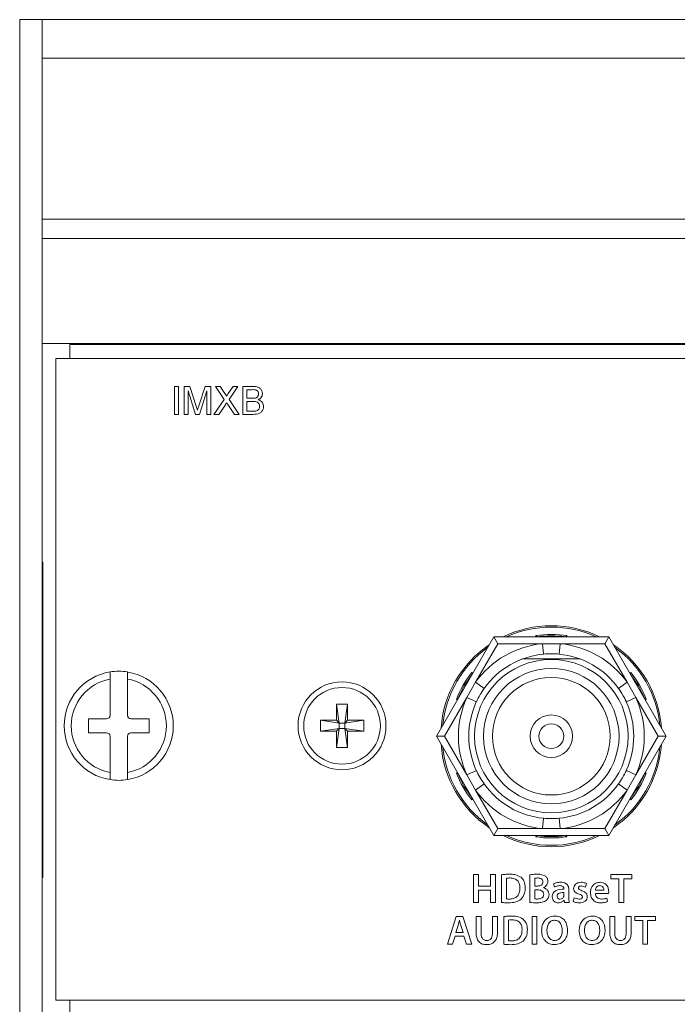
# Model space of a CAD drawing. Header units: millimetres. Extents: x 0 to 1118, y 0 to 864.
# Tile 294 of 372: x 746 to 758, y 715 to 733. Entities that reach past the tile are written whole.
import ezdxf

# ---------------------------------------------------------------- set-up
doc = ezdxf.new("R2010")
doc.units = ezdxf.units.MM

msp = doc.modelspace()

# ---------------------------------------------------------------- linework, layer by layer
at = {"color": 7, "linetype": 'Continuous', "lineweight": 15}
for p, q in [((746.439, 732.758), (746.039, 732.758)), ((746.039, 684.158), (746.039, 732.758)), ((746.439, 684.158), (746.439, 732.758)), ((746.439, 732.758), (819.689, 732.758)), ((746.439, 732.065), (819.689, 732.065)), ((746.439, 729.18), (819.689, 729.18)), ((746.439, 728.834), (819.689, 728.834)), ((819.689, 726.952), (746.439, 726.952)), ((746.939, 726.933), (819.189, 726.933)), ((746.689, 726.683), (746.689, 715.183)), ((819.439, 726.683), (746.689, 726.683)), ((748.811, 726.183), (748.882, 726.183)), ((748.811, 725.683), (748.811, 726.183)), ((748.882, 726.183), (748.882, 725.683)), ((748.984, 726.183), (749.09, 726.183)), ((748.984, 725.683), (748.984, 726.183)), ((749.09, 726.183), (749.202, 725.832)), ((749.249, 725.838), (749.36, 726.183)), ((749.36, 726.183), (749.465, 726.183)), ((749.465, 726.183), (749.465, 725.683)), ((749.545, 726.183), (749.63, 726.183)), ((749.704, 725.952), (749.545, 726.183)), ((749.63, 726.183), (749.717, 726.056)), ((749.776, 726.056), (749.863, 726.183)), ((749.949, 726.183), (749.79, 725.951)), ((749.863, 726.183), (749.949, 726.183)), ((750.036, 726.183), (750.223, 726.183)), ((750.036, 725.683), (750.036, 726.183)), ((750.201, 726.125), (750.106, 726.125)), ((750.106, 726.125), (750.106, 725.971)), ((749.187, 725.683), (749.055, 726.106)), ((749.055, 726.106), (749.055, 725.683)), ((749.395, 726.106), (749.261, 725.683)), ((749.395, 725.683), (749.395, 726.106)), ((749.519, 725.683), (749.704, 725.952)), ((749.79, 725.951), (749.974, 725.683)), ((750.106, 725.971), (750.209, 725.971)), ((749.724, 725.855), (749.605, 725.683)), ((749.889, 725.683), (749.768, 725.86)), ((750.106, 725.914), (750.106, 725.741)), ((750.216, 725.914), (750.106, 725.914)), ((748.882, 725.683), (748.811, 725.683)), ((749.055, 725.683), (748.984, 725.683)), ((749.261, 725.683), (749.187, 725.683)), ((749.465, 725.683), (749.395, 725.683)), ((749.605, 725.683), (749.519, 725.683)), ((749.974, 725.683), (749.889, 725.683)), ((750.223, 725.683), (750.036, 725.683)), ((750.106, 725.741), (750.224, 725.741)), ((746.452, 723.033), (746.439, 723.033)), ((746.452, 723.033), (746.452, 722.708)), ((746.452, 722.708), (746.452, 717.708)), ((753.506, 719.914), (754.535, 721.697)), ((754.607, 721.572), (754.208, 720.88)), ((754.535, 721.697), (754.607, 721.572)), ((754.535, 721.697), (756.594, 721.697)), ((755.407, 721.572), (754.607, 721.572)), ((755.314, 721.697), (755.314, 721.697)), ((755.424, 721.385), (755.407, 721.572)), ((755.722, 721.572), (755.407, 721.572)), ((755.722, 721.572), (755.705, 721.385)), ((756.521, 721.572), (755.722, 721.572)), ((755.814, 721.697), (755.814, 721.697)), ((756.521, 721.572), (756.594, 721.697)), ((756.921, 720.88), (756.521, 721.572)), ((756.594, 721.697), (757.623, 719.914)), ((755.05, 721.299), (756.079, 721.299)), ((747.658, 721.065), (747.658, 720.938)), ((747.971, 720.938), (747.971, 721.065)), ((754.146, 721.022), (754.146, 721.022)), ((756.983, 721.022), (756.983, 721.022)), ((747.658, 720.938), (747.658, 720.288)), ((747.971, 720.288), (747.971, 720.938)), ((754.208, 720.88), (754.05, 720.606)), ((754.361, 720.771), (754.208, 720.88)), ((756.921, 720.88), (756.768, 720.771)), ((757.079, 720.606), (756.921, 720.88)), ((751.716, 720.488), (751.913, 720.488)), ((751.716, 720.199), (751.716, 720.488)), ((751.716, 720.488), (751.765, 720.15)), ((751.913, 720.488), (751.864, 720.15)), ((751.913, 720.488), (751.913, 720.199)), ((754.05, 720.606), (753.651, 719.914)), ((753.896, 720.589), (753.896, 720.589)), ((754.221, 720.528), (754.05, 720.606)), ((757.079, 720.606), (756.908, 720.528)), ((757.478, 719.914), (757.079, 720.606)), ((757.233, 720.589), (757.233, 720.589)), ((747.596, 720.225), (747.271, 720.225)), ((747.271, 720.225), (747.271, 719.975)), ((748.358, 720.225), (748.033, 720.225)), ((748.358, 719.975), (748.358, 720.225)), ((751.427, 720.199), (751.716, 720.199)), ((751.427, 720.002), (751.427, 720.199)), ((751.427, 720.199), (751.765, 720.15)), ((751.716, 720.199), (751.765, 720.15)), ((751.765, 720.051), (751.765, 720.15)), ((751.765, 720.15), (751.864, 720.15)), ((752.202, 720.199), (751.864, 720.15)), ((751.864, 720.15), (751.913, 720.199)), ((751.864, 720.15), (751.864, 720.051)), ((751.913, 720.199), (752.202, 720.199)), ((752.202, 720.199), (752.202, 720.002)), ((747.271, 719.975), (747.596, 719.975)), ((748.033, 719.975), (748.358, 719.975)), ((751.427, 720.002), (751.765, 720.051)), ((751.716, 720.002), (751.427, 720.002)), ((751.765, 720.051), (751.716, 720.002)), ((751.716, 719.713), (751.765, 720.051)), ((751.716, 719.713), (751.716, 720.002)), ((751.864, 720.051), (751.765, 720.051)), ((751.913, 719.713), (751.864, 720.051)), ((751.913, 720.002), (751.864, 720.051)), ((752.202, 720.002), (751.864, 720.051)), ((752.202, 720.002), (751.913, 720.002)), ((751.913, 720.002), (751.913, 719.713)), ((747.658, 719.913), (747.658, 719.262)), ((747.971, 719.262), (747.971, 719.913)), ((754.535, 718.132), (753.506, 719.914)), ((753.506, 719.914), (753.651, 719.914)), ((753.651, 719.914), (754.05, 719.222)), ((757.623, 719.914), (756.594, 718.132)), ((757.079, 719.222), (757.478, 719.914)), ((757.478, 719.914), (757.623, 719.914)), ((751.913, 719.713), (751.716, 719.713)), ((747.658, 719.262), (747.658, 719.135)), ((747.971, 719.135), (747.971, 719.262)), ((753.896, 719.239), (753.896, 719.239)), ((754.221, 719.3), (754.05, 719.222)), ((757.079, 719.222), (756.908, 719.3)), ((757.233, 719.239), (757.233, 719.239)), ((754.05, 719.222), (754.208, 718.949)), ((754.361, 719.057), (754.208, 718.949)), ((756.921, 718.949), (756.768, 719.057)), ((756.921, 718.949), (757.079, 719.222)), ((754.208, 718.949), (754.607, 718.257)), ((756.521, 718.257), (756.921, 718.949)), ((754.146, 718.806), (754.146, 718.806)), ((756.983, 718.806), (756.983, 718.806)), ((755.424, 718.443), (755.407, 718.257)), ((755.722, 718.257), (755.705, 718.443)), ((754.535, 718.132), (754.607, 718.257)), ((754.607, 718.257), (755.407, 718.257)), ((755.407, 718.257), (755.722, 718.257)), ((755.722, 718.257), (756.521, 718.257)), ((756.521, 718.257), (756.594, 718.132)), ((756.594, 718.132), (754.535, 718.132)), ((755.314, 718.132), (755.314, 718.132)), ((755.814, 718.132), (755.814, 718.132)), ((746.452, 717.708), (746.452, 717.383)), ((746.439, 717.383), (746.452, 717.383)), ((754.172, 717.433), (754.172, 716.933)), ((754.26, 717.433), (754.172, 717.433)), ((754.26, 717.227), (754.26, 717.433)), ((754.562, 717.433), (754.474, 717.433)), ((754.474, 717.433), (754.474, 717.227)), ((754.562, 716.933), (754.562, 717.433)), ((754.673, 717.43), (754.673, 716.933)), ((754.761, 716.996), (754.761, 717.367)), ((755.181, 717.43), (755.181, 716.933)), ((755.269, 717.227), (755.269, 717.369)), ((757.005, 717.433), (756.63, 717.433)), ((756.63, 717.433), (756.63, 717.359)), ((756.63, 717.359), (756.772, 717.359)), ((756.772, 717.359), (756.772, 716.933)), ((756.861, 716.933), (756.861, 717.359)), ((756.861, 717.359), (757.005, 717.359)), ((757.005, 717.359), (757.005, 717.433)), ((754.474, 717.227), (754.26, 717.227)), ((754.26, 716.933), (754.26, 717.153)), ((754.26, 717.153), (754.474, 717.153)), ((754.474, 717.153), (754.474, 716.933)), ((755.316, 717.227), (755.269, 717.227)), ((755.269, 717.16), (755.314, 717.16)), ((755.269, 716.996), (755.269, 717.16)), ((755.423, 717.199), (755.423, 717.201)), ((755.604, 717.266), (755.621, 717.211)), ((755.789, 717.177), (755.789, 717.172)), ((755.88, 717.021), (755.88, 717.153)), ((756.176, 717.209), (756.194, 717.274)), ((756.505, 717.152), (756.353, 717.152)), ((755.791, 717.112), (755.791, 717.063)), ((755.795, 716.976), (755.797, 716.976)), ((755.797, 716.976), (755.803, 716.933)), ((755.971, 717.018), (755.954, 716.953)), ((756.353, 717.091), (756.59, 717.091)), ((756.572, 716.948), (756.559, 717.011)), ((754.172, 716.933), (754.26, 716.933)), ((754.474, 716.933), (754.562, 716.933)), ((755.803, 716.933), (755.885, 716.933)), ((756.772, 716.933), (756.861, 716.933)), ((753.862, 716.683), (753.702, 716.183)), ((753.978, 716.683), (753.862, 716.683)), ((753.916, 716.615), (753.918, 716.616)), ((754.14, 716.183), (753.978, 716.683)), ((754.217, 716.683), (754.217, 716.398)), ((754.305, 716.683), (754.217, 716.683)), ((754.305, 716.393), (754.305, 716.683)), ((754.6, 716.683), (754.512, 716.683)), ((754.512, 716.683), (754.512, 716.393)), ((754.6, 716.399), (754.6, 716.683)), ((754.711, 716.68), (754.711, 716.183)), ((754.799, 716.246), (754.799, 716.617)), ((755.218, 716.683), (755.218, 716.183)), ((755.307, 716.683), (755.218, 716.683)), ((755.307, 716.183), (755.307, 716.683)), ((755.623, 716.616), (755.623, 716.616)), ((755.625, 716.69), (755.625, 716.69)), ((756.296, 716.616), (756.296, 716.616)), ((756.298, 716.69), (756.298, 716.69)), ((756.611, 716.683), (756.611, 716.398)), ((756.7, 716.683), (756.611, 716.683)), ((756.7, 716.393), (756.7, 716.683)), ((756.995, 716.683), (756.906, 716.683)), ((756.906, 716.683), (756.906, 716.393)), ((756.995, 716.399), (756.995, 716.683)), ((757.433, 716.683), (757.059, 716.683)), ((757.059, 716.683), (757.059, 716.609)), ((757.059, 716.609), (757.201, 716.609)), ((757.201, 716.609), (757.201, 716.183)), ((757.29, 716.183), (757.29, 716.609)), ((757.29, 716.609), (757.433, 716.609)), ((757.433, 716.609), (757.433, 716.683)), ((753.854, 716.395), (753.892, 716.518)), ((753.943, 716.52), (753.982, 716.395)), ((753.796, 716.183), (753.839, 716.327)), ((753.839, 716.327), (753.997, 716.327)), ((753.982, 716.395), (753.854, 716.395)), ((753.997, 716.327), (754.043, 716.183)), ((753.702, 716.183), (753.796, 716.183)), ((754.043, 716.183), (754.14, 716.183)), ((755.218, 716.183), (755.307, 716.183)), ((757.201, 716.183), (757.29, 716.183)), ((746.689, 715.183), (819.439, 715.183))]:
    msp.add_line(p, q, dxfattribs=at)
at = {"color": 9, "linetype": 'Continuous', "lineweight": 15}
for p, q in [((746.939, 726.683), (746.939, 726.933)), ((746.452, 722.708), (746.439, 722.708)), ((755.289, 721.697), (755.286, 721.718)), ((755.843, 721.718), (755.84, 721.697)), ((754.142, 721.057), (754.158, 721.044)), ((756.97, 721.044), (756.987, 721.057)), ((753.883, 720.567), (753.863, 720.574)), ((757.266, 720.574), (757.246, 720.567)), ((753.863, 719.254), (753.883, 719.261)), ((757.246, 719.261), (757.266, 719.254)), ((754.158, 718.784), (754.142, 718.771)), ((756.987, 718.771), (756.97, 718.784)), ((755.286, 718.111), (755.289, 718.132)), ((755.84, 718.132), (755.843, 718.111)), ((746.452, 717.708), (746.439, 717.708)), ((746.939, 714.908), (746.939, 715.183))]:
    msp.add_line(p, q, dxfattribs=at)
at = {"color": 7, "linetype": 'Continuous', "lineweight": 15}
for centre, radius in [((755.564, 719.914), 1.375), ((755.564, 719.914), 1.213), ((751.814, 720.1), 0.788), ((755.564, 719.914), 1.054), ((751.814, 720.1), 0.687), ((755.564, 719.914), 0.381), ((755.564, 719.914), 0.222)]:
    msp.add_circle(centre, radius, dxfattribs=at)
for centre, radius, start, end in [((755.564, 719.914), 1.981, 64.1166, 115.8834), ((755.564, 719.914), 1.825, 81.2137, 98.7863), ((755.564, 719.914), 1.8, 82.0164, 97.9836), ((755.564, 719.914), 1.981, 124.1166, 175.8834), ((755.564, 719.914), 1.665, 95.4403, 144.5597), ((755.564, 719.914), 1.665, 35.4403, 84.5597), ((755.564, 719.914), 1.981, 4.1166, 55.8834), ((755.564, 719.914), 1.478, 95.4403, 144.5597), ((755.564, 719.914), 1.477, 35.4403, 84.5597), ((747.814, 720.1), 0.978, 99.198, 260.802), ((747.814, 720.1), 0.978, 80.802, 99.198), ((747.814, 720.1), 0.977, 279.198, 80.802), ((755.564, 719.914), 1.825, 141.2137, 158.7863), ((755.564, 719.914), 1.8, 142.0164, 157.9836), ((755.564, 719.914), 1.8, 22.0164, 37.9836), ((755.564, 719.914), 1.825, 21.2137, 38.7863), ((747.814, 720.1), 0.852, 100.5611, 259.4389), ((747.814, 720.1), 0.853, 280.5611, 79.4389), ((755.564, 719.914), 1.665, 155.4403, 204.5597), ((755.564, 719.914), 1.478, 155.4403, 204.5597), ((755.564, 719.914), 1.477, 335.4403, 24.5597), ((755.564, 719.914), 1.665, 335.4403, 24.5597), ((747.596, 720.288), 0.0625, 270, 360), ((748.033, 720.288), 0.0625, 180, 270), ((747.596, 719.913), 0.0625, 0, 90), ((748.033, 719.913), 0.0625, 90, 180), ((755.564, 719.914), 1.981, 184.1166, 235.8834), ((755.564, 719.914), 1.981, 304.1166, 355.8834), ((755.564, 719.914), 1.825, 201.2137, 218.7863), ((755.564, 719.914), 1.8, 202.0164, 217.9836), ((755.564, 719.914), 1.8, 322.0164, 337.9836), ((755.564, 719.914), 1.825, 321.2137, 338.7863), ((747.814, 720.1), 0.978, 260.802, 279.198), ((755.564, 719.914), 1.478, 215.4403, 264.5597), ((755.564, 719.914), 1.478, 275.4403, 324.5597), ((755.564, 719.914), 1.665, 215.4403, 264.5597), ((755.564, 719.914), 1.665, 275.4403, 324.5597), ((755.564, 719.914), 1.981, 244.1166, 295.8834), ((755.564, 719.914), 1.825, 261.2137, 278.7863), ((755.564, 719.914), 1.8, 262.0164, 277.9836)]:
    msp.add_arc(centre, radius, start, end, dxfattribs=at)
at = {"color": 9, "linetype": 'Continuous', "lineweight": 15}
for start, end in [(65.6692, 114.3308), (125.6692, 174.3308), (5.6692, 54.3308), (185.6692, 234.3308), (305.6692, 354.3308), (245.6692, 294.3308)]:
    msp.add_arc((755.564, 719.914), 1.956, start, end, dxfattribs=at)
at = {"color": 7, "linetype": 'Continuous', "lineweight": 15}
for points, knots in [([(750.318, 726.047), (750.316, 726.061), (750.314, 726.081), (750.299, 726.104), (750.265, 726.128), (750.229, 726.126), (750.201, 726.125)], [0, 0, 0, 0, 0.249557, 0.374997, 0.50026, 1, 1, 1, 1]), ([(750.223, 726.183), (750.245, 726.182), (750.289, 726.181), (750.347, 726.153), (750.381, 726.105), (750.386, 726.071), (750.388, 726.053)], [0, 0, 0, 0, 0.2811579, 0.5600537, 0.7800775, 1, 1, 1, 1]), ([(749.717, 726.056), (749.723, 726.048), (749.731, 726.036), (749.74, 726.02), (749.742, 726.012), (749.743, 726.009)], [0, 0, 0, 0, 0.561277, 0.781763, 1, 1, 1, 1]), ([(749.743, 726.009), (749.749, 726.017), (749.76, 726.033), (749.771, 726.049), (749.776, 726.056)], [0, 0, 0, 0, 0.559996, 1, 1, 1, 1]), ([(750.209, 725.971), (750.221, 725.971), (750.241, 725.971), (750.261, 725.975), (750.269, 725.977)], [0, 0, 0, 0, 0.560393, 1, 1, 1, 1]), ([(750.269, 725.977), (750.277, 725.98), (750.293, 725.987), (750.314, 726.011), (750.316, 726.033), (750.318, 726.047)], [0, 0, 0, 0, 0.280872, 0.560989, 1, 1, 1, 1]), ([(750.388, 726.053), (750.387, 726.04), (750.384, 726.015), (750.36, 725.973), (750.331, 725.956), (750.313, 725.946)], [0, 0, 0, 0, 0.2803, 0.56074, 1, 1, 1, 1]), ([(750.313, 725.946), (750.328, 725.94), (750.357, 725.93), (750.387, 725.898), (750.405, 725.862), (750.407, 725.838), (750.407, 725.826)], [0, 0, 0, 0, 0.2802111, 0.5596695, 0.7797087, 1, 1, 1, 1]), ([(749.202, 725.832), (749.206, 725.818), (749.214, 725.794), (749.221, 725.769), (749.225, 725.759)], [0, 0, 0, 0, 0.560002, 1, 1, 1, 1]), ([(749.225, 725.759), (749.229, 725.773), (749.237, 725.8), (749.246, 725.826), (749.249, 725.838)], [0, 0, 0, 0, 0.559997, 1, 1, 1, 1]), ([(749.747, 725.889), (749.743, 725.883), (749.735, 725.871), (749.727, 725.86), (749.724, 725.855)], [0, 0, 0, 0, 0.560002, 1, 1, 1, 1]), ([(749.768, 725.86), (749.764, 725.865), (749.757, 725.875), (749.75, 725.885), (749.747, 725.889)], [0, 0, 0, 0, 0.56, 1, 1, 1, 1]), ([(750.337, 725.827), (750.335, 725.841), (750.333, 725.863), (750.317, 725.887), (750.283, 725.913), (750.246, 725.914), (750.216, 725.914)], [0, 0, 0, 0, 0.249845, 0.375521, 0.501147, 1, 1, 1, 1]), ([(750.407, 725.826), (750.406, 725.81), (750.403, 725.777), (750.378, 725.732), (750.32, 725.687), (750.263, 725.684), (750.223, 725.683)], [0, 0, 0, 0, 0.187191, 0.374375, 0.560776, 1, 1, 1, 1]), ([(750.267, 725.743), (750.278, 725.746), (750.3, 725.751), (750.323, 725.774), (750.335, 725.801), (750.336, 725.818), (750.337, 725.827)], [0, 0, 0, 0, 0.280336, 0.559112, 0.779397, 1, 1, 1, 1]), ([(750.224, 725.741), (750.232, 725.741), (750.247, 725.741), (750.261, 725.742), (750.267, 725.743)], [0, 0, 0, 0, 0.560099, 1, 1, 1, 1]), ([(755.286, 721.718), (755.286, 721.718), (755.289, 721.715), (755.296, 721.71), (755.305, 721.704), (755.311, 721.7), (755.314, 721.697), (755.314, 721.697), (755.314, 721.697)], [0, 0, 0, 0, 0.010463, 0.253314, 0.527713, 0.723757, 0.861541, 1, 1, 1, 1]), ([(755.843, 721.718), (755.843, 721.718), (755.84, 721.715), (755.833, 721.71), (755.824, 721.704), (755.818, 721.7), (755.815, 721.697), (755.815, 721.697), (755.814, 721.697)], [0, 0, 0, 0, 0.010463, 0.253314, 0.527713, 0.723757, 0.861541, 1, 1, 1, 1]), ([(755.705, 721.385), (755.66, 721.388), (755.567, 721.395), (755.474, 721.388), (755.424, 721.385)], [0, 0, 0, 0, 0.473303, 1, 1, 1, 1]), ([(754.146, 721.022), (754.146, 721.022), (754.146, 721.023), (754.145, 721.027), (754.144, 721.034), (754.143, 721.045), (754.142, 721.053), (754.142, 721.057), (754.142, 721.057)], [0, 0, 0, 0, 0.138459, 0.276243, 0.472287, 0.746686, 0.989537, 1, 1, 1, 1]), ([(756.987, 721.057), (756.987, 721.057), (756.987, 721.053), (756.986, 721.045), (756.985, 721.034), (756.984, 721.027), (756.983, 721.023), (756.983, 721.022), (756.983, 721.022)], [0, 0, 0, 0, 0.010463, 0.253314, 0.527713, 0.723757, 0.861541, 1, 1, 1, 1]), ([(754.361, 720.771), (754.336, 720.734), (754.283, 720.657), (754.242, 720.573), (754.221, 720.528)], [0, 0, 0, 0, 0.473303, 1, 1, 1, 1]), ([(756.908, 720.528), (756.889, 720.568), (756.848, 720.652), (756.796, 720.73), (756.768, 720.771)], [0, 0, 0, 0, 0.473303, 1, 1, 1, 1]), ([(753.896, 720.589), (753.895, 720.589), (753.895, 720.589), (753.891, 720.587), (753.884, 720.584), (753.875, 720.58), (753.867, 720.576), (753.863, 720.575), (753.863, 720.574)], [0, 0, 0, 0, 0.138459, 0.276243, 0.472287, 0.746686, 0.989537, 1, 1, 1, 1]), ([(757.266, 720.574), (757.266, 720.575), (757.262, 720.576), (757.254, 720.58), (757.244, 720.584), (757.238, 720.587), (757.234, 720.589), (757.233, 720.589), (757.233, 720.589)], [0, 0, 0, 0, 0.010463, 0.253314, 0.527713, 0.723757, 0.861541, 1, 1, 1, 1]), ([(753.896, 719.239), (753.895, 719.239), (753.895, 719.24), (753.891, 719.241), (753.884, 719.244), (753.875, 719.249), (753.867, 719.252), (753.863, 719.254), (753.863, 719.254)], [0, 0, 0, 0, 0.138459, 0.276243, 0.472287, 0.746686, 0.989537, 1, 1, 1, 1]), ([(754.221, 719.3), (754.24, 719.26), (754.281, 719.176), (754.333, 719.098), (754.361, 719.057)], [0, 0, 0, 0, 0.473303, 1, 1, 1, 1]), ([(756.768, 719.057), (756.793, 719.094), (756.846, 719.172), (756.887, 719.256), (756.908, 719.3)], [0, 0, 0, 0, 0.473303, 1, 1, 1, 1]), ([(757.266, 719.254), (757.266, 719.254), (757.262, 719.252), (757.254, 719.249), (757.244, 719.244), (757.238, 719.241), (757.234, 719.24), (757.233, 719.239), (757.233, 719.239)], [0, 0, 0, 0, 0.010463, 0.253314, 0.527713, 0.723757, 0.861541, 1, 1, 1, 1]), ([(754.146, 718.806), (754.146, 718.806), (754.146, 718.806), (754.145, 718.802), (754.144, 718.794), (754.143, 718.783), (754.142, 718.775), (754.142, 718.771), (754.142, 718.771)], [0, 0, 0, 0, 0.138459, 0.276243, 0.472287, 0.746686, 0.989537, 1, 1, 1, 1]), ([(756.987, 718.771), (756.987, 718.771), (756.987, 718.775), (756.986, 718.783), (756.985, 718.794), (756.984, 718.802), (756.983, 718.806), (756.983, 718.806), (756.983, 718.806)], [0, 0, 0, 0, 0.010463, 0.253314, 0.527713, 0.723757, 0.861541, 1, 1, 1, 1]), ([(755.424, 718.443), (755.469, 718.44), (755.562, 718.433), (755.655, 718.44), (755.705, 718.443)], [0, 0, 0, 0, 0.473303, 1, 1, 1, 1]), ([(755.314, 718.132), (755.314, 718.131), (755.314, 718.131), (755.311, 718.129), (755.305, 718.124), (755.296, 718.118), (755.289, 718.113), (755.286, 718.111), (755.286, 718.111)], [0, 0, 0, 0, 0.1384591, 0.2762426, 0.4722871, 0.7466861, 0.9895368, 1, 1, 1, 1]), ([(755.814, 718.132), (755.815, 718.131), (755.815, 718.131), (755.818, 718.129), (755.824, 718.124), (755.833, 718.118), (755.84, 718.113), (755.843, 718.111), (755.843, 718.111)], [0, 0, 0, 0, 0.1384591, 0.2762426, 0.4722871, 0.7466861, 0.9895368, 1, 1, 1, 1]), ([(754.816, 717.44), (754.789, 717.44), (754.741, 717.439), (754.694, 717.433), (754.673, 717.43)], [0, 0, 0, 0, 0.560025, 1, 1, 1, 1]), ([(754.761, 717.367), (754.773, 717.369), (754.794, 717.372), (754.815, 717.372), (754.824, 717.372)], [0, 0, 0, 0, 0.559764, 1, 1, 1, 1]), ([(755.021, 717.385), (754.985, 717.404), (754.92, 717.439), (754.848, 717.44), (754.816, 717.44)], [0, 0, 0, 0, 0.557897, 1, 1, 1, 1]), ([(754.824, 717.372), (754.851, 717.37), (754.905, 717.367), (754.97, 717.321), (754.999, 717.256), (755.001, 717.214), (755.002, 717.193)], [0, 0, 0, 0, 0.280533, 0.55895, 0.779067, 1, 1, 1, 1]), ([(755.097, 717.196), (755.095, 717.236), (755.09, 717.308), (755.042, 717.362), (755.021, 717.385)], [0, 0, 0, 0, 0.5603535, 1, 1, 1, 1]), ([(755.311, 717.44), (755.287, 717.44), (755.243, 717.439), (755.2, 717.432), (755.181, 717.43)], [0, 0, 0, 0, 0.560087, 1, 1, 1, 1]), ([(755.269, 717.369), (755.279, 717.37), (755.296, 717.372), (755.313, 717.372), (755.321, 717.373)], [0, 0, 0, 0, 0.5597157, 1, 1, 1, 1]), ([(755.452, 717.408), (755.427, 717.42), (755.382, 717.44), (755.333, 717.44), (755.311, 717.44)], [0, 0, 0, 0, 0.557718, 1, 1, 1, 1]), ([(755.414, 717.302), (755.413, 717.293), (755.412, 717.276), (755.397, 717.253), (755.366, 717.231), (755.336, 717.229), (755.316, 717.227)], [0, 0, 0, 0, 0.187006, 0.373788, 0.560804, 1, 1, 1, 1]), ([(755.321, 717.373), (755.333, 717.372), (755.358, 717.371), (755.391, 717.358), (755.411, 717.331), (755.413, 717.311), (755.414, 717.302)], [0, 0, 0, 0, 0.281163, 0.560877, 0.779843, 1, 1, 1, 1]), ([(755.423, 717.201), (755.435, 717.207), (755.46, 717.219), (755.494, 717.256), (755.499, 717.291), (755.502, 717.312)], [0, 0, 0, 0, 0.281245, 0.562043, 1, 1, 1, 1]), ([(755.502, 717.312), (755.5, 717.334), (755.495, 717.373), (755.466, 717.397), (755.452, 717.408)], [0, 0, 0, 0, 0.559537, 1, 1, 1, 1]), ([(755.732, 717.296), (755.707, 717.295), (755.662, 717.293), (755.622, 717.274), (755.604, 717.266)], [0, 0, 0, 0, 0.560206, 1, 1, 1, 1]), ([(755.88, 717.153), (755.878, 717.175), (755.875, 717.219), (755.837, 717.272), (755.784, 717.293), (755.749, 717.295), (755.732, 717.296)], [0, 0, 0, 0, 0.2800223, 0.5585529, 0.7787977, 1, 1, 1, 1]), ([(756.099, 717.295), (756.08, 717.294), (756.044, 717.291), (755.998, 717.265), (755.968, 717.226), (755.965, 717.197), (755.963, 717.183)], [0, 0, 0, 0, 0.280734, 0.560126, 0.780033, 1, 1, 1, 1]), ([(756.194, 717.274), (756.177, 717.281), (756.146, 717.293), (756.113, 717.295), (756.099, 717.295)], [0, 0, 0, 0, 0.559441, 1, 1, 1, 1]), ([(756.438, 717.296), (756.412, 717.293), (756.358, 717.287), (756.301, 717.235), (756.27, 717.173), (756.267, 717.131), (756.265, 717.11)], [0, 0, 0, 0, 0.280017, 0.558665, 0.779256, 1, 1, 1, 1]), ([(756.593, 717.128), (756.59, 717.152), (756.586, 717.199), (756.55, 717.26), (756.495, 717.291), (756.457, 717.294), (756.438, 717.296)], [0, 0, 0, 0, 0.280027, 0.559697, 0.779276, 1, 1, 1, 1]), ([(755.002, 717.193), (755, 717.163), (754.997, 717.105), (754.95, 717.032), (754.881, 716.998), (754.835, 716.995), (754.812, 716.994)], [0, 0, 0, 0, 0.280838, 0.55918, 0.779171, 1, 1, 1, 1]), ([(755.021, 716.99), (755.046, 717.024), (755.092, 717.086), (755.096, 717.162), (755.097, 717.196)], [0, 0, 0, 0, 0.557971, 1, 1, 1, 1]), ([(755.314, 717.16), (755.341, 717.158), (755.374, 717.155), (755.407, 717.133), (755.424, 717.112), (755.426, 717.092), (755.428, 717.078)], [0, 0, 0, 0, 0.4988346, 0.6245395, 0.7501664, 1, 1, 1, 1]), ([(755.523, 717.075), (755.521, 717.091), (755.518, 717.123), (755.486, 717.174), (755.447, 717.19), (755.423, 717.199)], [0, 0, 0, 0, 0.281119, 0.561292, 1, 1, 1, 1]), ([(755.789, 717.172), (755.741, 717.169), (755.681, 717.166), (755.62, 717.129), (755.595, 717.103), (755.581, 717.07), (755.579, 717.046), (755.579, 717.034)], [0, 0, 0, 0, 0.49859, 0.624049, 0.749329, 0.874547, 1, 1, 1, 1]), ([(755.621, 717.211), (755.638, 717.218), (755.669, 717.232), (755.702, 717.234), (755.717, 717.235)], [0, 0, 0, 0, 0.5595399, 1, 1, 1, 1]), ([(755.717, 717.235), (755.726, 717.234), (755.746, 717.233), (755.773, 717.223), (755.787, 717.2), (755.788, 717.185), (755.789, 717.177)], [0, 0, 0, 0, 0.281321, 0.560137, 0.780481, 1, 1, 1, 1]), ([(755.963, 717.183), (755.966, 717.169), (755.97, 717.14), (756.008, 717.103), (756.042, 717.09), (756.062, 717.082)], [0, 0, 0, 0, 0.2784825, 0.5586556, 1, 1, 1, 1]), ([(756.051, 717.193), (756.051, 717.197), (756.052, 717.206), (756.06, 717.217), (756.075, 717.227), (756.09, 717.228), (756.1, 717.229)], [0, 0, 0, 0, 0.186957, 0.373762, 0.560843, 1, 1, 1, 1]), ([(756.113, 717.144), (756.1, 717.149), (756.08, 717.156), (756.059, 717.17), (756.051, 717.182), (756.051, 717.189), (756.051, 717.193)], [0, 0, 0, 0, 0.500672, 0.749918, 0.875, 1, 1, 1, 1]), ([(756.1, 717.229), (756.115, 717.228), (756.142, 717.225), (756.166, 717.214), (756.176, 717.209)], [0, 0, 0, 0, 0.559612, 1, 1, 1, 1]), ([(756.209, 717.039), (756.207, 717.053), (756.204, 717.082), (756.168, 717.122), (756.134, 717.136), (756.113, 717.144)], [0, 0, 0, 0, 0.279714, 0.559165, 1, 1, 1, 1]), ([(756.353, 717.152), (756.355, 717.164), (756.36, 717.187), (756.378, 717.216), (756.405, 717.232), (756.424, 717.234), (756.433, 717.235)], [0, 0, 0, 0, 0.280131, 0.560217, 0.779617, 1, 1, 1, 1]), ([(756.433, 717.235), (756.445, 717.234), (756.469, 717.232), (756.493, 717.207), (756.504, 717.179), (756.505, 717.161), (756.505, 717.152)], [0, 0, 0, 0, 0.280603, 0.557814, 0.779057, 1, 1, 1, 1]), ([(756.59, 717.091), (756.59, 717.098), (756.592, 717.11), (756.592, 717.122), (756.593, 717.128)], [0, 0, 0, 0, 0.559844, 1, 1, 1, 1]), ([(754.812, 716.994), (754.803, 716.994), (754.786, 716.994), (754.769, 716.996), (754.761, 716.996)], [0, 0, 0, 0, 0.560099, 1, 1, 1, 1]), ([(754.793, 716.926), (754.839, 716.928), (754.92, 716.93), (754.99, 716.972), (755.021, 716.99)], [0, 0, 0, 0, 0.561095, 1, 1, 1, 1]), ([(755.317, 716.994), (755.308, 716.994), (755.292, 716.994), (755.276, 716.996), (755.269, 716.996)], [0, 0, 0, 0, 0.5600383, 1, 1, 1, 1]), ([(755.291, 716.926), (755.313, 716.927), (755.349, 716.928), (755.399, 716.936), (755.44, 716.948), (755.464, 716.964), (755.475, 716.972)], [0, 0, 0, 0, 0.340266, 0.56041, 0.78039, 1, 1, 1, 1]), ([(755.428, 717.078), (755.427, 717.068), (755.425, 717.049), (755.41, 717.023), (755.374, 716.999), (755.34, 716.996), (755.317, 716.994)], [0, 0, 0, 0, 0.187289, 0.373781, 0.560733, 1, 1, 1, 1]), ([(755.475, 716.972), (755.491, 716.989), (755.518, 717.018), (755.521, 717.058), (755.523, 717.075)], [0, 0, 0, 0, 0.558826, 1, 1, 1, 1]), ([(755.579, 717.034), (755.581, 717.018), (755.585, 716.986), (755.614, 716.949), (755.652, 716.93), (755.677, 716.928), (755.69, 716.927)], [0, 0, 0, 0, 0.279484, 0.559088, 0.779238, 1, 1, 1, 1]), ([(755.667, 717.045), (755.668, 717.052), (755.669, 717.065), (755.679, 717.083), (755.694, 717.096), (755.731, 717.11), (755.765, 717.111), (755.791, 717.112)], [0, 0, 0, 0, 0.125197, 0.250053, 0.375053, 0.500446, 1, 1, 1, 1]), ([(755.718, 716.994), (755.71, 716.994), (755.695, 716.996), (755.677, 717.009), (755.668, 717.027), (755.667, 717.039), (755.667, 717.045)], [0, 0, 0, 0, 0.28009, 0.558909, 0.778952, 1, 1, 1, 1]), ([(755.69, 716.927), (755.713, 716.93), (755.754, 716.934), (755.782, 716.963), (755.795, 716.976)], [0, 0, 0, 0, 0.5595656, 1, 1, 1, 1]), ([(755.788, 717.043), (755.785, 717.035), (755.778, 717.02), (755.754, 716.999), (755.732, 716.996), (755.718, 716.994)], [0, 0, 0, 0, 0.280532, 0.561448, 1, 1, 1, 1]), ([(755.791, 717.063), (755.791, 717.059), (755.791, 717.052), (755.789, 717.046), (755.788, 717.043)], [0, 0, 0, 0, 0.559575, 1, 1, 1, 1]), ([(755.885, 716.933), (755.883, 716.95), (755.88, 716.979), (755.88, 717.008), (755.88, 717.021)], [0, 0, 0, 0, 0.559926, 1, 1, 1, 1]), ([(755.954, 716.953), (755.973, 716.944), (756.008, 716.929), (756.046, 716.928), (756.063, 716.927)], [0, 0, 0, 0, 0.559305, 1, 1, 1, 1]), ([(756.064, 716.994), (756.046, 716.995), (756.014, 716.998), (755.984, 717.012), (755.971, 717.018)], [0, 0, 0, 0, 0.559726, 1, 1, 1, 1]), ([(756.062, 717.082), (756.077, 717.077), (756.098, 717.07), (756.119, 717.05), (756.12, 717.038), (756.121, 717.032)], [0, 0, 0, 0, 0.561265, 0.780777, 1, 1, 1, 1]), ([(756.063, 716.927), (756.082, 716.928), (756.121, 716.93), (756.171, 716.954), (756.204, 716.993), (756.207, 717.024), (756.209, 717.039)], [0, 0, 0, 0, 0.281082, 0.560587, 0.780261, 1, 1, 1, 1]), ([(756.121, 717.032), (756.121, 717.029), (756.12, 717.022), (756.116, 717.013), (756.11, 717.006), (756.094, 716.995), (756.077, 716.994), (756.064, 716.994)], [0, 0, 0, 0, 0.125367, 0.250894, 0.376156, 0.501724, 1, 1, 1, 1]), ([(756.265, 717.11), (756.267, 717.083), (756.272, 717.028), (756.319, 716.963), (756.383, 716.931), (756.426, 716.928), (756.448, 716.926)], [0, 0, 0, 0, 0.280373, 0.559075, 0.779188, 1, 1, 1, 1]), ([(756.46, 716.994), (756.445, 716.995), (756.414, 716.998), (756.377, 717.021), (756.357, 717.055), (756.354, 717.079), (756.353, 717.091)], [0, 0, 0, 0, 0.280199, 0.559621, 0.77932, 1, 1, 1, 1]), ([(756.448, 716.926), (756.472, 716.927), (756.514, 716.929), (756.554, 716.942), (756.572, 716.948)], [0, 0, 0, 0, 0.560202, 1, 1, 1, 1]), ([(756.559, 717.011), (756.541, 717.005), (756.508, 716.995), (756.475, 716.994), (756.46, 716.994)], [0, 0, 0, 0, 0.559706, 1, 1, 1, 1]), ([(754.673, 716.933), (754.695, 716.931), (754.735, 716.927), (754.776, 716.927), (754.793, 716.926)], [0, 0, 0, 0, 0.5599189, 1, 1, 1, 1]), ([(755.181, 716.933), (755.201, 716.931), (755.238, 716.927), (755.274, 716.927), (755.291, 716.926)], [0, 0, 0, 0, 0.55989, 1, 1, 1, 1]), ([(753.892, 716.518), (753.897, 716.536), (753.905, 716.568), (753.913, 716.601), (753.916, 716.615)], [0, 0, 0, 0, 0.559991, 1, 1, 1, 1]), ([(753.918, 716.616), (753.922, 716.598), (753.93, 716.566), (753.939, 716.534), (753.943, 716.52)], [0, 0, 0, 0, 0.56002, 1, 1, 1, 1]), ([(754.854, 716.69), (754.827, 716.69), (754.779, 716.689), (754.732, 716.683), (754.711, 716.68)], [0, 0, 0, 0, 0.560025, 1, 1, 1, 1]), ([(754.799, 716.617), (754.811, 716.619), (754.831, 716.622), (754.852, 716.622), (754.862, 716.622)], [0, 0, 0, 0, 0.559764, 1, 1, 1, 1]), ([(755.058, 716.635), (755.022, 716.654), (754.958, 716.689), (754.886, 716.69), (754.854, 716.69)], [0, 0, 0, 0, 0.557897, 1, 1, 1, 1]), ([(754.862, 716.622), (754.889, 716.62), (754.943, 716.617), (755.007, 716.571), (755.037, 716.506), (755.039, 716.464), (755.04, 716.443)], [0, 0, 0, 0, 0.280533, 0.55895, 0.779067, 1, 1, 1, 1]), ([(755.135, 716.446), (755.133, 716.486), (755.128, 716.558), (755.08, 716.612), (755.058, 716.635)], [0, 0, 0, 0, 0.5603535, 1, 1, 1, 1]), ([(755.625, 716.69), (755.588, 716.685), (755.515, 716.676), (755.436, 716.603), (755.396, 716.516), (755.392, 716.458), (755.39, 716.43)], [0, 0, 0, 0, 0.2796753, 0.5586428, 0.7790629, 1, 1, 1, 1]), ([(755.485, 716.431), (755.487, 716.455), (755.49, 716.503), (755.518, 716.566), (755.566, 716.609), (755.604, 716.614), (755.623, 716.616)], [0, 0, 0, 0, 0.2809078, 0.5609759, 0.7801549, 1, 1, 1, 1]), ([(755.623, 716.616), (755.647, 716.612), (755.695, 716.604), (755.75, 716.533), (755.756, 716.472), (755.76, 716.435)], [0, 0, 0, 0, 0.279702, 0.55946, 1, 1, 1, 1]), ([(755.856, 716.438), (755.852, 716.474), (755.846, 716.546), (755.791, 716.633), (755.71, 716.682), (755.654, 716.687), (755.625, 716.69)], [0, 0, 0, 0, 0.280331, 0.559672, 0.77947, 1, 1, 1, 1]), ([(756.298, 716.69), (756.261, 716.685), (756.187, 716.676), (756.108, 716.603), (756.069, 716.516), (756.064, 716.458), (756.062, 716.43)], [0, 0, 0, 0, 0.279675, 0.558643, 0.779063, 1, 1, 1, 1]), ([(756.157, 716.431), (756.159, 716.455), (756.162, 716.503), (756.19, 716.566), (756.238, 716.609), (756.276, 716.614), (756.296, 716.616)], [0, 0, 0, 0, 0.280908, 0.560976, 0.780155, 1, 1, 1, 1]), ([(756.296, 716.616), (756.319, 716.612), (756.367, 716.604), (756.422, 716.533), (756.429, 716.472), (756.433, 716.435)], [0, 0, 0, 0, 0.279702, 0.55946, 1, 1, 1, 1]), ([(756.528, 716.438), (756.525, 716.474), (756.519, 716.546), (756.463, 716.633), (756.382, 716.682), (756.326, 716.687), (756.298, 716.69)], [0, 0, 0, 0, 0.280331, 0.559672, 0.77947, 1, 1, 1, 1]), ([(755.04, 716.443), (755.038, 716.413), (755.035, 716.355), (754.988, 716.282), (754.919, 716.248), (754.873, 716.245), (754.85, 716.244)], [0, 0, 0, 0, 0.280838, 0.55918, 0.779171, 1, 1, 1, 1]), ([(755.058, 716.24), (755.084, 716.274), (755.13, 716.336), (755.134, 716.412), (755.135, 716.446)], [0, 0, 0, 0, 0.557971, 1, 1, 1, 1]), ([(755.39, 716.43), (755.393, 716.394), (755.399, 716.322), (755.454, 716.235), (755.534, 716.185), (755.59, 716.18), (755.618, 716.177)], [0, 0, 0, 0, 0.280452, 0.559835, 0.779584, 1, 1, 1, 1]), ([(755.623, 716.25), (755.599, 716.254), (755.552, 716.262), (755.495, 716.333), (755.489, 716.394), (755.485, 716.431)], [0, 0, 0, 0, 0.279559, 0.559487, 1, 1, 1, 1]), ([(755.618, 716.177), (755.655, 716.181), (755.73, 716.189), (755.812, 716.262), (755.85, 716.351), (755.854, 716.409), (755.856, 716.438)], [0, 0, 0, 0, 0.279705, 0.558607, 0.778973, 1, 1, 1, 1]), ([(755.76, 716.435), (755.759, 716.411), (755.756, 716.363), (755.728, 716.3), (755.68, 716.257), (755.642, 716.253), (755.623, 716.25)], [0, 0, 0, 0, 0.280942, 0.560977, 0.780259, 1, 1, 1, 1]), ([(756.062, 716.43), (756.065, 716.394), (756.071, 716.322), (756.126, 716.235), (756.206, 716.185), (756.262, 716.18), (756.29, 716.177)], [0, 0, 0, 0, 0.280452, 0.559835, 0.779584, 1, 1, 1, 1]), ([(756.296, 716.25), (756.272, 716.254), (756.224, 716.262), (756.167, 716.333), (756.161, 716.394), (756.157, 716.431)], [0, 0, 0, 0, 0.279559, 0.559487, 1, 1, 1, 1]), ([(756.29, 716.177), (756.328, 716.181), (756.402, 716.189), (756.484, 716.262), (756.522, 716.351), (756.526, 716.409), (756.528, 716.438)], [0, 0, 0, 0, 0.279705, 0.558607, 0.778973, 1, 1, 1, 1]), ([(756.433, 716.435), (756.431, 716.411), (756.428, 716.363), (756.401, 716.3), (756.352, 716.257), (756.315, 716.253), (756.296, 716.25)], [0, 0, 0, 0, 0.280942, 0.560977, 0.780259, 1, 1, 1, 1]), ([(754.217, 716.398), (754.218, 716.367), (754.221, 716.306), (754.26, 716.225), (754.331, 716.182), (754.38, 716.178), (754.404, 716.177)], [0, 0, 0, 0, 0.28125, 0.559871, 0.779481, 1, 1, 1, 1]), ([(754.407, 716.25), (754.39, 716.252), (754.365, 716.255), (754.339, 716.276), (754.309, 716.316), (754.307, 716.359), (754.305, 716.393)], [0, 0, 0, 0, 0.249262, 0.374948, 0.500746, 1, 1, 1, 1]), ([(754.404, 716.177), (754.436, 716.18), (754.499, 716.185), (754.57, 716.247), (754.596, 716.325), (754.599, 716.374), (754.6, 716.399)], [0, 0, 0, 0, 0.27998, 0.558114, 0.778685, 1, 1, 1, 1]), ([(754.512, 716.393), (754.51, 716.359), (754.507, 716.315), (754.477, 716.275), (754.449, 716.255), (754.424, 716.252), (754.407, 716.25)], [0, 0, 0, 0, 0.498863, 0.624646, 0.750332, 1, 1, 1, 1]), ([(754.85, 716.244), (754.84, 716.244), (754.823, 716.244), (754.806, 716.246), (754.799, 716.246)], [0, 0, 0, 0, 0.560099, 1, 1, 1, 1]), ([(754.831, 716.176), (754.877, 716.178), (754.958, 716.18), (755.028, 716.222), (755.058, 716.24)], [0, 0, 0, 0, 0.561095, 1, 1, 1, 1]), ([(756.611, 716.398), (756.613, 716.367), (756.616, 716.306), (756.655, 716.225), (756.725, 716.182), (756.774, 716.178), (756.798, 716.177)], [0, 0, 0, 0, 0.28125, 0.559871, 0.779481, 1, 1, 1, 1]), ([(756.801, 716.25), (756.785, 716.252), (756.76, 716.255), (756.734, 716.276), (756.704, 716.316), (756.701, 716.359), (756.7, 716.393)], [0, 0, 0, 0, 0.249262, 0.374948, 0.500746, 1, 1, 1, 1]), ([(756.798, 716.177), (756.83, 716.18), (756.894, 716.185), (756.964, 716.247), (756.991, 716.325), (756.993, 716.374), (756.995, 716.399)], [0, 0, 0, 0, 0.27998, 0.558114, 0.778685, 1, 1, 1, 1]), ([(756.906, 716.393), (756.904, 716.359), (756.902, 716.315), (756.871, 716.275), (756.844, 716.255), (756.818, 716.252), (756.801, 716.25)], [0, 0, 0, 0, 0.498863, 0.624646, 0.750332, 1, 1, 1, 1]), ([(754.711, 716.183), (754.733, 716.181), (754.773, 716.177), (754.813, 716.177), (754.831, 716.176)], [0, 0, 0, 0, 0.559919, 1, 1, 1, 1])]:
    msp.add_open_spline(points, degree=3, knots=knots, dxfattribs=at)

doc.saveas('drawing.dxf')
